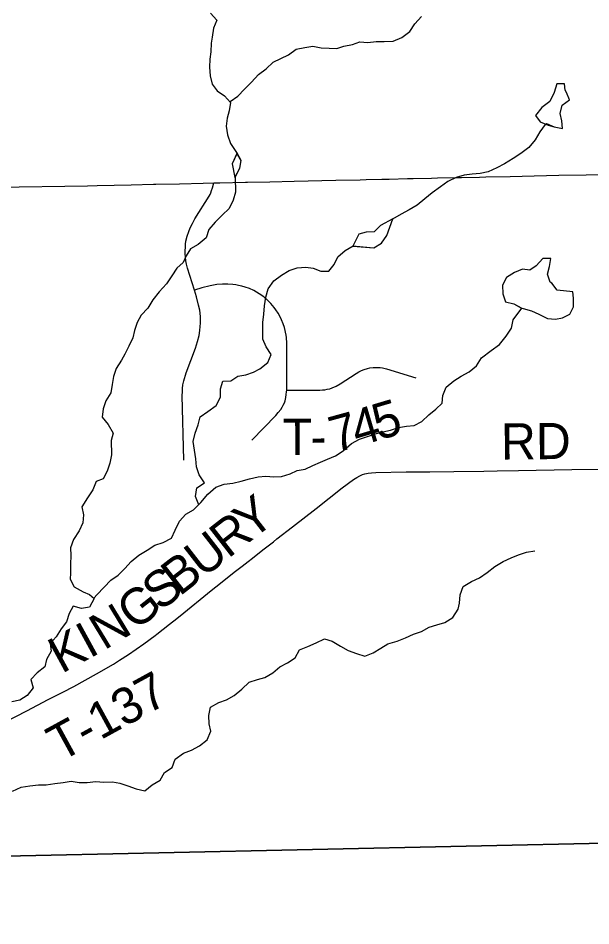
# Model space of a CAD drawing. Extents: x 0 to 34, y 0 to 22.
# Drawn here: x 4.767 to 5.217, y 17.8 to 18.513 of the extents above; entities that cross this region are included whole.
import ezdxf

# ---------------------------------------------------------------- set-up
doc = ezdxf.new("R2010")
doc.units = 0
for name, color, linetype in [('GM_X_Minor_Lake', 7, 'Continuous'), ('GM_X_Minor_River', 7, 'Continuous'), ('GM_X_Township', 7, 'Continuous'), ('GM_X_Township_Road', 7, 'Continuous'), ('GM_X_Township_Road_Text', 7, 'Continuous')]:
    doc.layers.add(name, color=color, linetype=linetype)

msp = doc.modelspace()

# ---------------------------------------------------------------- linework, layer by layer
at = {"layer": 'GM_X_Minor_Lake'}
for points in [[(5.19772, 18.4543), (5.19677, 18.4562), (5.1962, 18.46094), (5.19034, 18.46094), (5.18826, 18.4543), (5.18467, 18.44728), (5.17843, 18.44234), (5.17351, 18.43627), (5.17711, 18.43115), (5.18335, 18.42868)], [(5.18102, 18.42911), (5.18203, 18.43001), (5.18827, 18.42717), (5.1947, 18.42584), (5.19413, 18.4321), (5.19299, 18.4378), (5.19431, 18.44425), (5.20018, 18.44842), (5.19772, 18.4543)], [(5.18335, 18.42868), (5.18827, 18.42717), (5.1947, 18.42584), (5.19413, 18.4321), (5.19299, 18.4378), (5.19431, 18.44425), (5.20018, 18.44842), (5.19772, 18.4543)], [(4.93899, 18.40651), (4.93519, 18.3982), (4.93737, 18.38746)], [(4.93895, 18.40641), (4.93519, 18.3982), (4.93734, 18.38761)], [(4.93737, 18.38746), (4.94125, 18.39478), (4.94238, 18.40086), (4.93899, 18.40651)], [(4.93745, 18.38761), (4.94125, 18.39478), (4.94238, 18.40086), (4.93897, 18.40655)], [(5.02998, 18.3337), (5.04644, 18.33223), (5.05249, 18.33603), (5.05665, 18.34191), (5.05911, 18.34836), (5.06137, 18.355)], [(5.06141, 18.35497), (5.05173, 18.34988), (5.04681, 18.34475), (5.04057, 18.34456), (5.03471, 18.34304), (5.02998, 18.33359)], [(5.03004, 18.33369), (5.04644, 18.33223), (5.05249, 18.33603), (5.05665, 18.34191), (5.05911, 18.34836), (5.06135, 18.35494)], [(5.06135, 18.35494), (5.05173, 18.34988), (5.04681, 18.34475), (5.04057, 18.34456), (5.03471, 18.34304), (5.03004, 18.33369)], [(5.18623, 18.3046), (5.1851, 18.30517), (5.18301, 18.31162), (5.18453, 18.31769), (5.18566, 18.32377), (5.17923, 18.32395), (5.17412, 18.31807), (5.16901, 18.31484), (5.16315, 18.3156), (5.15691, 18.31294), (5.15067, 18.30895), (5.14765, 18.30288), (5.14784, 18.29624), (5.14992, 18.28979), (5.15635, 18.28827), (5.16275, 18.28477)], [(5.18623, 18.3046), (5.1851, 18.30517), (5.18301, 18.31162), (5.18453, 18.31769), (5.18566, 18.32377), (5.17923, 18.32395), (5.17412, 18.31807), (5.16901, 18.31484), (5.16315, 18.3156), (5.15691, 18.31294), (5.15067, 18.30895), (5.14765, 18.30288), (5.14784, 18.29624), (5.14992, 18.28979), (5.15635, 18.28827), (5.1626, 18.28486)], [(5.16248, 18.28482), (5.1638, 18.2846), (5.17035, 18.28278), (5.17622, 18.28012), (5.18303, 18.27671), (5.18908, 18.27615), (5.19475, 18.27729), (5.20043, 18.28014), (5.20345, 18.28602), (5.20326, 18.29266), (5.20269, 18.29759), (5.19058, 18.2991), (5.18623, 18.3046)], [(5.16275, 18.28477), (5.1638, 18.2846), (5.17035, 18.28278), (5.17622, 18.28012), (5.18303, 18.27671), (5.18908, 18.27615), (5.19475, 18.27729), (5.20043, 18.28014), (5.20345, 18.28602), (5.20326, 18.29266), (5.20269, 18.29759), (5.19058, 18.2991), (5.18623, 18.3046)]]:
    msp.add_lwpolyline(points, dxfattribs=at)
at = {"layer": 'GM_X_Minor_River'}
for points in [[(4.91804, 18.51658), (4.92327, 18.511), (4.92058, 18.50468), (4.91942, 18.49782), (4.91877, 18.49306), (4.91836, 18.48622), (4.91773, 18.48052), (4.91731, 18.47424), (4.91785, 18.46724), (4.91951, 18.46082), (4.92341, 18.4556), (4.92918, 18.45156), (4.93384, 18.44635), (4.93285, 18.43988), (4.93128, 18.43415), (4.93048, 18.42787), (4.93158, 18.42107), (4.93401, 18.41429), (4.93906, 18.40641)], [(4.93327, 18.44698), (4.93363, 18.4473), (4.93977, 18.45143), (4.94475, 18.45685), (4.95049, 18.4623), (4.95583, 18.4683), (4.96197, 18.47281), (4.96753, 18.47806), (4.97332, 18.48104), (4.97949, 18.48384), (4.98545, 18.48816), (4.99222, 18.48964), (4.99863, 18.49074), (5.00509, 18.48937), (5.01133, 18.48913), (5.01739, 18.48889), (5.02303, 18.49054), (5.02961, 18.49202), (5.03561, 18.49406), (5.04187, 18.49344), (5.04828, 18.49435), (5.05471, 18.49431), (5.0617, 18.49466), (5.06844, 18.49748), (5.07476, 18.50218), (5.0786, 18.50815), (5.08395, 18.51396)], [(5.18102, 18.42911), (5.1768, 18.42332), (5.17335, 18.41698), (5.1682, 18.41098), (5.16206, 18.40628), (5.15591, 18.40254), (5.1492, 18.39821), (5.14303, 18.39503), (5.1363, 18.39203), (5.1299, 18.39055), (5.12367, 18.39022), (5.11745, 18.38931), (5.11106, 18.38746), (5.1047, 18.38428), (5.09894, 18.38016), (5.09224, 18.37545), (5.08648, 18.37076), (5.08054, 18.36588), (5.0742, 18.36213), (5.06785, 18.35876), (5.06119, 18.35486)], [(4.93746, 18.38762), (4.93772, 18.37605), (4.93598, 18.36956), (4.93272, 18.36322), (4.92736, 18.35778), (4.92181, 18.35253), (4.91684, 18.34653), (4.91472, 18.34003), (4.9086, 18.33496), (4.90244, 18.3314), (4.89916, 18.32601), (4.89682, 18.32083), (4.89163, 18.31635), (4.8878, 18.31019), (4.88359, 18.30402), (4.87787, 18.29781), (4.87291, 18.29144), (4.8689, 18.28489), (4.86373, 18.27946), (4.86046, 18.2735), (4.85853, 18.2672), (4.85715, 18.26147), (4.85408, 18.25495), (4.85082, 18.2488), (4.84828, 18.244), (4.84408, 18.23745), (4.84195, 18.23133), (4.84096, 18.22505), (4.83979, 18.21838), (4.83597, 18.21203), (4.83384, 18.20572), (4.83305, 18.19925), (4.83772, 18.19348), (4.84166, 18.18673), (4.84009, 18.18101), (4.84035, 18.16963), (4.83898, 18.16314), (4.83705, 18.15684), (4.83378, 18.15088), (4.82834, 18.14886), (4.82566, 18.14216), (4.82145, 18.13599), (4.81708, 18.12886), (4.81836, 18.12263), (4.81775, 18.11617), (4.81487, 18.11003), (4.81049, 18.1031), (4.80818, 18.09659), (4.80832, 18.09052), (4.80828, 18.08388), (4.80806, 18.07686), (4.8078, 18.07211), (4.81115, 18.06592), (4.81805, 18.0621), (4.82301, 18.06012)], [(4.90892, 18.1305), (4.90634, 18.137), (4.90751, 18.14367), (4.91347, 18.1476), (4.90935, 18.15396), (4.90713, 18.16017), (4.9066, 18.16661), (4.9055, 18.17341), (4.90459, 18.18022), (4.90614, 18.18671), (4.90845, 18.19321), (4.91001, 18.19951), (4.91597, 18.20363), (4.92266, 18.20853), (4.92592, 18.21487), (4.92614, 18.22152), (4.9279, 18.22744), (4.93413, 18.22777), (4.93972, 18.23151), (4.94593, 18.2326), (4.95194, 18.23464), (4.9568, 18.23721), (4.96311, 18.2421), (4.9658, 18.24843), (4.96188, 18.2546), (4.95929, 18.26042), (4.95933, 18.26687), (4.95917, 18.2737), (4.95997, 18.28017), (4.96058, 18.28664), (4.96155, 18.29349), (4.96349, 18.29999), (4.96788, 18.30635), (4.97383, 18.31066), (4.97998, 18.31441), (4.98617, 18.31664), (4.99297, 18.31718), (4.99885, 18.31617), (5.00496, 18.31404), (5.01101, 18.31399), (5.01543, 18.31921), (5.01831, 18.32516), (5.02388, 18.33003), (5.03022, 18.33379)], [(4.82643, 18.05708), (4.82906, 18.06008), (4.83977, 18.07133), (4.84573, 18.07526), (4.85091, 18.08031), (4.85589, 18.08593), (4.86183, 18.09081), (4.86835, 18.09476), (4.87432, 18.09869), (4.88107, 18.10094), (4.88742, 18.10431), (4.8903, 18.11064), (4.89393, 18.11755), (4.89891, 18.12298), (4.90488, 18.12653), (4.91061, 18.13217), (4.91613, 18.13875), (4.92243, 18.14439), (4.92881, 18.14663), (4.9356, 18.14736), (4.94237, 18.14903), (4.94876, 18.15089), (4.95572, 18.15237), (4.96176, 18.15289), (4.96783, 18.15228), (4.97406, 18.15261), (4.98063, 18.15466), (4.98624, 18.15726), (4.99265, 18.15835), (4.99844, 18.16133), (5.00462, 18.16394), (5.01005, 18.16634), (5.01642, 18.16896), (5.02238, 18.17289), (5.02887, 18.17854), (5.03522, 18.18192), (5.04161, 18.18396), (5.04742, 18.18618), (5.05362, 18.18766), (5.05946, 18.18893), (5.06584, 18.19116), (5.07224, 18.19207), (5.07828, 18.19278), (5.08426, 18.19576), (5.08963, 18.20101), (5.0952, 18.2055), (5.10019, 18.21017), (5.10081, 18.21626), (5.10331, 18.22277), (5.10924, 18.22784), (5.11502, 18.23158), (5.12137, 18.23495), (5.12713, 18.23964), (5.13096, 18.2458), (5.13876, 18.25167), (5.14509, 18.25637), (5.15042, 18.26276), (5.15463, 18.26912), (5.15599, 18.27579), (5.16276, 18.28482)], [(4.76265, 17.90561), (4.76938, 17.9088), (4.77617, 17.90972), (4.78296, 17.91045), (4.7892, 17.9104), (4.79579, 17.91169), (4.80239, 17.91241), (4.8088, 17.91332), (4.81487, 17.91232), (4.82131, 17.91228), (4.8281, 17.91301), (4.83435, 17.91258), (4.84115, 17.91293), (4.84704, 17.91174), (4.85332, 17.9098), (4.8598, 17.90748), (4.86646, 17.90593), (4.87241, 17.91043), (4.87856, 17.91418), (4.88201, 17.92033), (4.88797, 17.92426), (4.89029, 17.93058), (4.89699, 17.93528), (4.90317, 17.9377), (4.90952, 17.94127), (4.91546, 17.94596), (4.91852, 17.95267), (4.91706, 17.95852), (4.91692, 17.96496), (4.91828, 17.97164), (4.92481, 17.9752), (4.93082, 17.97724), (4.93679, 17.98079), (4.94273, 17.98567), (4.94865, 17.99112), (4.95503, 17.99336), (4.96086, 17.99482), (4.96721, 17.99838), (4.97258, 18.00325), (4.97875, 18.00624), (4.98471, 18.01036), (4.98816, 18.01651), (4.99472, 18.01913), (5.00108, 18.02194), (5.00782, 18.02513), (5.01372, 18.02337), (5.02024, 18.01934), (5.02637, 18.01607), (5.03285, 18.01375), (5.03933, 18.01163), (5.04589, 18.01425), (5.05186, 18.0178), (5.05745, 18.02115), (5.06478, 18.02322), (5.07134, 18.02603), (5.0777, 18.02883), (5.08389, 18.03106), (5.09005, 18.03443), (5.09587, 18.03627), (5.10226, 18.03813), (5.1086, 18.04188), (5.11261, 18.04842), (5.11383, 18.0532), (5.11443, 18.05985), (5.11655, 18.06616), (5.12308, 18.07011), (5.12944, 18.0731), (5.1354, 18.07722), (5.14153, 18.08211), (5.14806, 18.08586), (5.15442, 18.08886), (5.16023, 18.09108), (5.16642, 18.09331), (5.17302, 18.09441)], [(4.82301, 18.06012), (4.82668, 18.0568), (4.82305, 18.05007), (4.81684, 18.04898), (4.81037, 18.05073), (4.80709, 18.04515), (4.80516, 18.03846), (4.80094, 18.03305), (4.79693, 18.0267), (4.79232, 18.02147), (4.79303, 18.01541), (4.78939, 18.00888), (4.78801, 18.00315), (4.78207, 17.99846), (4.77708, 17.99322), (4.77893, 17.98682), (4.77416, 17.98063), (4.76838, 17.97689), (4.76217, 17.97561)]]:
    msp.add_lwpolyline(points, dxfattribs=at)
at = {"layer": 'GM_X_Township'}
for points in [[(5.23962, 17.86489), (4.75674, 17.85444), (4.28987, 17.8422), (4.28692, 17.84212), (4.28581, 17.95524), (4.28464, 18.15407), (4.27642, 18.36992), (4.27726, 18.56476), (4.27587, 18.8261), (4.27859, 19.13014), (4.27679, 19.3807), (4.2769, 19.4129), (4.27672, 19.50175), (4.27627, 19.60888)], [(4.29417, 16.81303), (4.29258, 17.16739), (4.29139, 17.31008), (4.28969, 17.51278), (4.28798, 17.71737), (4.28678, 17.83811), (4.28685, 17.84011), (4.28692, 17.84212), (4.28987, 17.8422), (4.75674, 17.85444), (5.23962, 17.86489), (5.68786, 17.8746), (6.14296, 17.88445), (6.51777, 17.89256), (6.52166, 17.89265), (6.52686, 17.89276), (6.71961, 17.89693), (6.72194, 17.73847), (6.72576, 17.34372), (6.73112, 16.77245)]]:
    msp.add_lwpolyline(points, dxfattribs=at)
at = {"layer": 'GM_X_Township_Road'}
for points in [[(4.74968, 18.37985), (4.82145, 18.38103), (4.82902, 18.38119), (4.85593, 18.38179), (4.87349, 18.38218), (4.87515, 18.38222), (4.8937, 18.38263), (4.9124, 18.38304), (4.92071, 18.38322), (4.92545, 18.38333), (4.94573, 18.38378), (4.94727, 18.38381), (4.96474, 18.3842), (4.98393, 18.38462), (5.0167, 18.38535), (5.03565, 18.38577), (5.04046, 18.38587), (5.05279, 18.38615), (5.05845, 18.38627), (5.07296, 18.3866), (5.07735, 18.38669), (5.09172, 18.38701), (5.09645, 18.38712), (5.11076, 18.38743), (5.11535, 18.38753), (5.12951, 18.38785), (5.1345, 18.38796), (5.15349, 18.38838), (5.17242, 18.3888), (5.19191, 18.38923), (5.21335, 18.38971), (5.24163, 18.38972)], [(4.89716, 18.16562), (4.89594, 18.21631), (4.89606, 18.21917), (4.89618, 18.22174), (4.89649, 18.22461), (4.89715, 18.22787), (4.89914, 18.2342), (4.90643, 18.25345), (4.90795, 18.25858), (4.90917, 18.26334), (4.90985, 18.2673), (4.91015, 18.27053), (4.91027, 18.27309), (4.91033, 18.27572), (4.91027, 18.2784), (4.90972, 18.28334), (4.90887, 18.2873), (4.90724, 18.29377), (4.90565, 18.29904), (4.9002, 18.31638), (4.8994, 18.31944), (4.89887, 18.32214), (4.89852, 18.3251), (4.89839, 18.32763), (4.89861, 18.3351), (4.89892, 18.33758), (4.89971, 18.34139), (4.90108, 18.34515), (4.90228, 18.34803), (4.90395, 18.35149), (4.90582, 18.35493), (4.91715, 18.37276), (4.91786, 18.37409), (4.91843, 18.37542), (4.91905, 18.37733), (4.91967, 18.37949), (4.92071, 18.38322)], [(4.95069, 18.18117), (4.96938, 18.20054), (4.97141, 18.20281), (4.97332, 18.20534), (4.97448, 18.20706), (4.97534, 18.20866), (4.97621, 18.21056), (4.97676, 18.21222), (4.97738, 18.21481), (4.97771, 18.21711), (4.97795, 18.21911), (4.97803, 18.22059), (4.97814, 18.25169), (4.97801, 18.25735), (4.97779, 18.26187), (4.97761, 18.26355), (4.97721, 18.2659), (4.97686, 18.2674), (4.97624, 18.26979), (4.97522, 18.27251), (4.97389, 18.27572), (4.9728, 18.27811), (4.97132, 18.28094), (4.96944, 18.28364), (4.96813, 18.28549), (4.96561, 18.2885), (4.96326, 18.29094), (4.96012, 18.29364), (4.95645, 18.29616), (4.9522, 18.29868), (4.94888, 18.30019), (4.94543, 18.30147), (4.94273, 18.30218), (4.94008, 18.3028), (4.93795, 18.30315), (4.93569, 18.30346), (4.93184, 18.30368), (4.9276, 18.30359), (4.92321, 18.30333), (4.91795, 18.30249), (4.91149, 18.30081), (4.90565, 18.29904)], [(4.97803, 18.22059), (5.00419, 18.22054), (5.00624, 18.22064), (5.00796, 18.22084), (5.00979, 18.22113), (5.01182, 18.22163), (5.01372, 18.22226), (5.01695, 18.22355), (5.02002, 18.22533), (5.03257, 18.23357), (5.03478, 18.2348), (5.03671, 18.23582), (5.03898, 18.23669), (5.04156, 18.23744), (5.04344, 18.23792), (5.04587, 18.23825), (5.04791, 18.23836), (5.05001, 18.2383), (5.05141, 18.23825), (5.05324, 18.23798), (5.05642, 18.23723), (5.07957, 18.23023)], [(4.75656, 17.95986), (4.7738, 17.96876), (4.79069, 17.97745), (4.80218, 17.9834), (4.81075, 17.98774), (4.82872, 17.99768), (4.84186, 18.00535), (4.84675, 18.00833), (4.85365, 18.01285), (4.85978, 18.01696), (4.86591, 18.0213), (4.87465, 18.02779), (4.87606, 18.0288), (4.88586, 18.0366), (4.8917, 18.04125), (4.89714, 18.04558), (4.91594, 18.06081), (4.91874, 18.06307), (4.926, 18.06884), (4.93689, 18.07747), (4.94308, 18.08229), (4.94776, 18.08584), (4.95122, 18.0886), (4.95933, 18.09495), (4.96761, 18.10142), (4.97039, 18.10359), (4.98247, 18.11304), (5.00113, 18.12763), (5.02169, 18.1437), (5.03055, 18.15024), (5.03322, 18.15197), (5.03548, 18.15322), (5.03751, 18.15411), (5.03953, 18.15476), (5.04209, 18.1553), (5.04453, 18.1556), (5.04798, 18.15584), (5.07178, 18.15625), (5.09052, 18.15643), (5.10933, 18.15661), (5.13277, 18.15691), (5.14348, 18.15708), (5.1602, 18.15738), (5.20197, 18.15804), (5.24053, 18.1584)]]:
    msp.add_lwpolyline(points, dxfattribs=at)

# ---------------------------------------------------------------- texts
at = {"layer": 'GM_X_Township_Road_Text'}
for s, height, rotation, p in [('4', 0.02841, 16.54496, (5.03345, 18.17593)), ('5', 0.02841, 16.60283, (5.05025, 18.18092)), ('7', 0.02841, 15.32843, (5.01594, 18.17112)), ('T', 0.02841, 0.07286, (4.97488, 18.16965)), ('RD', 0.028409, 0.49364, (5.14644, 18.16597)), ('-', 0.02841, 1.69664, (4.997, 18.16969)), ('Y', 0.02841, 37.91686, (4.95033, 18.10212)), ('R', 0.02841, 37.91127, (4.93192, 18.08778)), ('U', 0.02841, 37.91686, (4.9122, 18.07242)), ('B', 0.02841, 37.91249, (4.89378, 18.05808)), ('S', 0.02841, 37.91332, (4.87866, 18.04631)), ('G', 0.02841, 38.07949, (4.859, 18.0309)), ('N', 0.02841, 31.30038, (4.83462, 18.01583)), ('I', 0.02841, 28.65816, (4.82314, 18.00952)), ('K', 0.02841, 28.61162, (4.80118, 17.99753)), ('T-137', 0.028409, 28.69986, (4.80021, 17.92821))]:
    msp.add_text(s, height=height, rotation=rotation, dxfattribs=at).set_placement(p)

doc.saveas('drawing.dxf')
